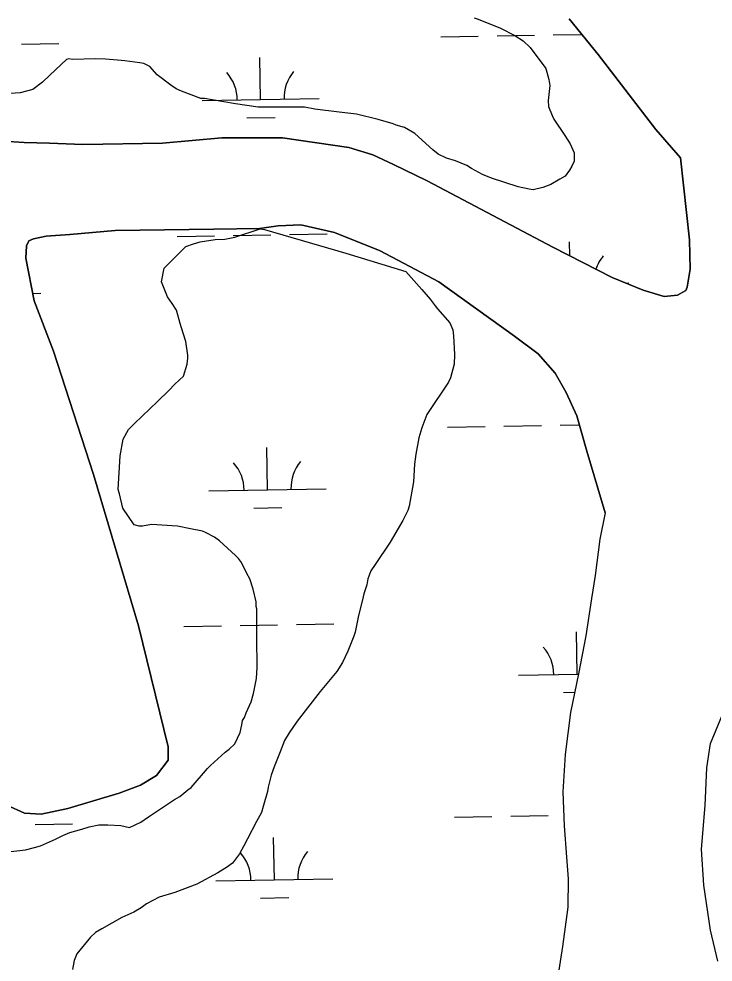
# Model space of a CAD drawing. Extents: x 3903937 to 3942190, y 260677 to 286651.
# Drawn here: x 3916977 to 3917570, y 270641 to 271445 of the extents above; entities that cross this region are included whole.
import ezdxf

# ---------------------------------------------------------------- set-up
doc = ezdxf.new("R2010")
doc.units = 0
for name, color, linetype in [('V-SITE-VEGE', 7, 'Continuous'), ('V-TOPO-SHOR', 7, 'Continuous'), ('V-WETL-SWMP', 7, 'Continuous')]:
    doc.layers.add(name, color=color, linetype=linetype)

msp = doc.modelspace()

# ---------------------------------------------------------------- linework, layer by layer
at = {"layer": 'V-SITE-VEGE'}
for points in [[(3917365.52, 271445.66), (3917369.1, 271444.62), (3917388, 271436.86), (3917400.26, 271430.67), (3917407.41, 271426.04), (3917413.53, 271420.38), (3917426.76, 271402.41), (3917429.28, 271393.19), (3917430.29, 271388.07), (3917428.7, 271375.28), (3917429.19, 271370.16), (3917432.23, 271362.47), (3917433.75, 271359.39), (3917442.91, 271345.54), (3917447.48, 271338.35), (3917451.03, 271330.66), (3917451.01, 271323.49), (3917448.94, 271319.41), (3917446.88, 271315.83), (3917443.27, 271310.73), (3917438.66, 271308.19), (3917430.96, 271303.61), (3917424.3, 271301.08), (3917416.1, 271299.07), (3917412.52, 271299.6), (3917403.32, 271301.68), (3917380.31, 271308.94), (3917372.65, 271312.04), (3917363.46, 271317.2), (3917359.37, 271319.78), (3917349.66, 271323.91), (3917342, 271325.99), (3917334.85, 271329.6), (3917330.25, 271333.21), (3917314.96, 271347.09), (3917306.27, 271352.24), (3917299.12, 271354.32), (3917296.57, 271355.35), (3917283.79, 271358.99), (3917265.38, 271363.67), (3917250.54, 271365.26), (3917229.57, 271367.91), (3917220.88, 271369.48), (3917181.47, 271369.65), (3917162.03, 271372.28), (3917142.08, 271375.95), (3917135.43, 271377), (3917132.36, 271377.01), (3917116.01, 271383.22), (3917111.41, 271385.29), (3917106.82, 271388.38), (3917095.08, 271397.13), (3917088.97, 271404.31), (3917083.86, 271406.9), (3917080.28, 271407.42), (3917067.49, 271409.01), (3917061.35, 271409.55), (3917051.12, 271410.61), (3917042.42, 271410.65), (3917022.97, 271410.22), (3917019.9, 271410.74), (3917017.85, 271410.24), (3917003.46, 271396.99), (3916997.3, 271390.87), (3916989.08, 271384.77), (3916978.32, 271381.74), (3916969.62, 271381.27)], [(3917136.47, 271006.95), (3917133.92, 271007.98), (3917123.68, 271010.07), (3917112.43, 271012.17), (3917090.43, 271013.79), (3917082.75, 271012.29), (3917079.68, 271012.3), (3917075.59, 271013.34), (3917065.92, 271027.71), (3917062.9, 271040.01), (3917061.89, 271043.6), (3917063.55, 271072.25), (3917066.17, 271086.57), (3917070.81, 271094.74), (3917075.94, 271099.84), (3917095.47, 271118.7), (3917105.23, 271127.87), (3917110.37, 271133.48), (3917117.57, 271140.1), (3917120.68, 271150.32), (3917121.21, 271155.44), (3917121.22, 271158), (3917119.73, 271169.78), (3917117.21, 271176.95), (3917114.68, 271185.15), (3917111.66, 271196.42), (3917108.1, 271202.07), (3917104.02, 271207.72), (3917098.96, 271220.53), (3917101.06, 271232.3), (3917119.56, 271250.64), (3917126.22, 271253.17), (3917131.86, 271254.69), (3917144.66, 271256.68), (3917152.85, 271257.16), (3917161.56, 271258.66), (3917183.08, 271265.74), (3917186.67, 271265.21), (3917256.19, 271244.97), (3917307.31, 271229.4), (3917321.06, 271213.99), (3917328.19, 271205.77), (3917332.27, 271200.12), (3917334.3, 271197.55), (3917345, 271185.74), (3917347.54, 271179.59), (3917348.03, 271174.47), (3917348.99, 271158.6), (3917348.44, 271150.41), (3917345.32, 271138.65), (3917343.77, 271135.07), (3917325.23, 271107.51), (3917321.09, 271096.27), (3917318.5, 271087.58), (3917315.88, 271073.77), (3917314.82, 271065.07), (3917313.74, 271050.23), (3917310.07, 271029.27), (3917309.03, 271025.69), (3917304.9, 271017), (3917294.07, 270998.62), (3917281.2, 270979.74), (3917277.6, 270974.12), (3917275.01, 270967.48), (3917273.96, 270962.36), (3917271.37, 270954.7), (3917270.85, 270952.14), (3917266.69, 270934.76), (3917265.64, 270929.13), (3917264.07, 270921.97), (3917263.04, 270918.4), (3917257.87, 270905.62), (3917253.22, 270895.92), (3917248.58, 270888.26), (3917234.18, 270871.43), (3917214.62, 270845.92), (3917207.93, 270836.22), (3917203.81, 270829.58), (3917200.19, 270819.87), (3917195.02, 270807.1), (3917192.43, 270799.94), (3917189.83, 270789.72), (3917189.3, 270786.14), (3917185.67, 270773.35), (3917184.11, 270768.24), (3917179.98, 270760.58), (3917172.24, 270745.77), (3917169.15, 270739.64), (3917165.54, 270733.01), (3917159.36, 270724.84), (3917154.23, 270721.28), (3917149.1, 270718.23), (3917147.04, 270716.7), (3917129.09, 270707.05), (3917110.12, 270699.97), (3917096.8, 270695.92), (3917086.03, 270690.34), (3917081.41, 270686.78), (3917075.25, 270683.22), (3917065, 270678.65), (3917048.07, 270669)], [(3916965.42, 270734.34), (3916982.83, 270736.32), (3916990.52, 270738.33), (3916995.64, 270739.85), (3916998.21, 270740.86), (3917008.46, 270745.42), (3917014.62, 270748.47), (3917020.77, 270751), (3917031.02, 270754.03), (3917037.17, 270756.05), (3917045.36, 270757.55), (3917053.04, 270757.52), (3917064.3, 270756.97), (3917071.46, 270755.4), (3917081.2, 270759.97), (3917087.87, 270764.55), (3917109.94, 270779.3), (3917114.56, 270781.84), (3917121.23, 270787.44), (3917124.31, 270789.47), (3917138.2, 270805.8), (3917140.77, 270808.35), (3917153.1, 270819.55), (3917156.69, 270822.1), (3917161.32, 270826.68), (3917165.96, 270836.39), (3917167.52, 270843.04), (3917168.05, 270846.62), (3917169.6, 270849.17), (3917171.15, 270853.26), (3917175.28, 270862.46), (3917177.36, 270869.61), (3917179.97, 270882.4), (3917180.52, 270892.12), (3917180.12, 270917.2), (3917180.22, 270941.77), (3917179.71, 270943.82), (3917179.73, 270947.91), (3917177.21, 270958.67), (3917174.18, 270967.38), (3917171.64, 270972), (3917167.07, 270981.23), (3917164.53, 270984.83), (3917161.98, 270987.4), (3917148.21, 270999.73), (3917144.13, 271002.82), (3917136.47, 271006.95)], [(3917048.07, 270669), (3917042.42, 270665.95), (3917038.31, 270661.87), (3917026.48, 270647.59), (3917024.41, 270641.97), (3917022.85, 270634.3)]]:
    msp.add_lwpolyline(points, dxfattribs=at)
at = {"layer": 'V-TOPO-SHOR'}
for points in [[(3917541.62, 271326.36), (3917520.78, 271350.54), (3917471.46, 271414.35), (3917446.7, 271444.87)], [(3916950.86, 271341.36), (3916981.67, 271339.45), (3917003.2, 271338.97), (3917031.64, 271337.86), (3917099.79, 271338.97), (3917150.37, 271343.3), (3917202.13, 271343.48), (3917258.78, 271335.15), (3917279.3, 271328.94), (3917296.85, 271320.77), (3917325.43, 271306.83), (3917432.66, 271250.29), (3917483.31, 271224.2), (3917509.74, 271213.62), (3917527.89, 271208.22), (3917539.15, 271209.35), (3917546.28, 271213.28), (3917547.28, 271216.04), (3917549.91, 271231.43), (3917549.42, 271256.33), (3917541.62, 271326.36)], [(3917477.45, 271023.78), (3917461.67, 271076.19), (3917453.1, 271106.25), (3917444.09, 271126.24), (3917434.68, 271142.87), (3917420.13, 271159.32), (3917400.04, 271174.42), (3917335.44, 271220.51), (3917285.38, 271246.99), (3917246.33, 271262.75), (3917217.72, 271269.19), (3917198.36, 271268.28), (3917182.55, 271265.98), (3917143.43, 271265.55), (3917059.28, 271264.51), (3917020.75, 271260.92), (3917000.59, 271259.62), (3916989.52, 271257.29), (3916985.76, 271255.53), (3916983.57, 271251.39), (3916983.14, 271240.92), (3916990.29, 271204.35), (3917006.71, 271161.42), (3917040.84, 271056.39), (3917079.23, 270927.44), (3917104.68, 270824.23), (3917104.63, 270812.77), (3917094.7, 270799.77), (3917081.04, 270791.34), (3917062.64, 270784.5), (3917018.93, 270771.44), (3916996.2, 270766.6), (3916981.98, 270767.64), (3916966.79, 270774.42)]]:
    msp.add_lwpolyline(points, dxfattribs=at)
at = {"layer": 'V-WETL-SWMP'}
for p, q in [((3917446.7, 271444.87), (3917471.46, 271414.35)), ((3917337.14, 271429.48), (3917369.14, 271430.04)), ((3917385.14, 271430.33), (3917417.13, 271430.89)), ((3917433.13, 271431.17), (3917457.47, 271431.6)), ((3916979.29, 271423.18), (3917011.29, 271423.74)), ((3917471.46, 271414.35), (3917520.78, 271350.54)), ((3917183.47, 271376.03), (3917182.84, 271412.02)), ((3917133.48, 271375.15), (3917233.46, 271376.91)), ((3917171.74, 271360.39), (3917195.74, 271360.81)), ((3917520.78, 271350.54), (3917541.62, 271326.36)), ((3916981.67, 271339.45), (3916950.86, 271341.36)), ((3917150.37, 271343.3), (3917099.79, 271338.96)), ((3917202.13, 271343.48), (3917150.37, 271343.3)), ((3917258.78, 271335.15), (3917202.13, 271343.48)), ((3917003.2, 271338.97), (3916981.67, 271339.45)), ((3917031.64, 271337.86), (3917003.2, 271338.97)), ((3917099.79, 271338.96), (3917031.64, 271337.86)), ((3917279.3, 271328.94), (3917258.78, 271335.15)), ((3917296.85, 271320.77), (3917279.3, 271328.94)), ((3917541.62, 271326.36), (3917549.42, 271256.32)), ((3917325.43, 271306.83), (3917296.85, 271320.77)), ((3917432.66, 271250.29), (3917325.43, 271306.83)), ((3917182.55, 271265.98), (3917198.36, 271268.28)), ((3917198.36, 271268.28), (3917217.72, 271269.19)), ((3917217.72, 271269.19), (3917246.33, 271262.75)), ((3916989.52, 271257.29), (3917000.59, 271259.62)), ((3917000.59, 271259.62), (3917020.75, 271260.92)), ((3917020.75, 271260.92), (3917059.28, 271264.51)), ((3917059.28, 271264.51), (3917143.43, 271265.55)), ((3917112.1, 271259.32), (3917144.1, 271259.88)), ((3917143.43, 271265.55), (3917182.55, 271265.98)), ((3917160.1, 271260.16), (3917192.09, 271260.73)), ((3917208.09, 271261.01), (3917240.08, 271261.57)), ((3917246.33, 271262.75), (3917285.38, 271246.99)), ((3916983.57, 271251.39), (3916985.76, 271255.53)), ((3916985.76, 271255.53), (3916989.52, 271257.29)), ((3917447.29, 271242.75), (3917447.08, 271254.78)), ((3917549.42, 271256.32), (3917549.91, 271231.43)), ((3916983.14, 271240.92), (3916983.57, 271251.39)), ((3917285.38, 271246.99), (3917335.44, 271220.51)), ((3917483.31, 271224.2), (3917432.66, 271250.29)), ((3916990.29, 271204.35), (3916983.14, 271240.92)), ((3917549.91, 271231.43), (3917547.28, 271216.04)), ((3917335.44, 271220.51), (3917400.04, 271174.42)), ((3917509.74, 271213.62), (3917483.31, 271224.2)), ((3917494.77, 271219.62), (3917497.71, 271219.67)), ((3917527.89, 271208.22), (3917509.74, 271213.62)), ((3917546.28, 271213.28), (3917539.15, 271209.35)), ((3917547.28, 271216.04), (3917546.28, 271213.28)), ((3916989.05, 271210.72), (3916995.88, 271210.84)), ((3917006.71, 271161.42), (3916990.29, 271204.35)), ((3917539.15, 271209.35), (3917527.89, 271208.22)), ((3917400.04, 271174.42), (3917420.13, 271159.32)), ((3917040.84, 271056.39), (3917006.71, 271161.42)), ((3917420.13, 271159.32), (3917434.68, 271142.87)), ((3917434.68, 271142.87), (3917444.09, 271126.24)), ((3917444.09, 271126.24), (3917453.1, 271106.25)), ((3917438.98, 271098.55), (3917455.21, 271098.83)), ((3917453.1, 271106.25), (3917461.67, 271076.19)), ((3917343, 271096.86), (3917374.99, 271097.42)), ((3917390.99, 271097.7), (3917422.99, 271098.26)), ((3917189.32, 271043.4), (3917188.69, 271079.4)), ((3917461.67, 271076.19), (3917477.45, 271023.78)), ((3917079.23, 270927.44), (3917040.84, 271056.39)), ((3917139.33, 271042.52), (3917239.32, 271044.28)), ((3917177.6, 271027.76), (3917201.59, 271028.18)), ((3917477.45, 271023.78), (3917472.81, 271001.28)), ((3917472.81, 271001.28), (3917468.74, 270970.29)), ((3917468.74, 270970.29), (3917465.89, 270950.55)), ((3917465.89, 270950.55), (3917461.02, 270918.78)), ((3917104.68, 270824.23), (3917079.23, 270927.44)), ((3917117.96, 270926.7), (3917149.95, 270927.26)), ((3917165.95, 270927.54), (3917197.95, 270928.1)), ((3917213.94, 270928.39), (3917245.94, 270928.95)), ((3917453.57, 270886.17), (3917452.93, 270922.16)), ((3917461.02, 270918.78), (3917454.57, 270886.41)), ((3917403.58, 270885.29), (3917454.52, 270886.18)), ((3917454.57, 270886.41), (3917447.72, 270853.46)), ((3917441.84, 270870.53), (3917451.3, 270870.69)), ((3917447.72, 270853.46), (3917443.22, 270817.53)), ((3917567.29, 270826.9), (3917576.86, 270850.16)), ((3917564.04, 270806.17), (3917567.29, 270826.9)), ((3917104.63, 270812.77), (3917104.68, 270824.23)), ((3917443.22, 270817.53), (3917441.31, 270785.74)), ((3917094.7, 270799.77), (3917104.63, 270812.77)), ((3917562.73, 270773.99), (3917564.04, 270806.17)), ((3917081.04, 270791.34), (3917094.7, 270799.77)), ((3917062.64, 270784.5), (3917081.04, 270791.34)), ((3917441.31, 270785.74), (3917442.38, 270756.91)), ((3917018.93, 270771.44), (3917062.64, 270784.5)), ((3916966.79, 270774.42), (3916981.98, 270767.64)), ((3916996.2, 270766.6), (3917018.93, 270771.44)), ((3917559.61, 270736.87), (3917562.73, 270773.99)), ((3916981.98, 270767.64), (3916996.2, 270766.6)), ((3917348.85, 270764.23), (3917380.85, 270764.8)), ((3917396.85, 270765.08), (3917428.84, 270765.64)), ((3916991, 270757.93), (3917023, 270758.5)), ((3917442.38, 270756.91), (3917444.44, 270730.04)), ((3917195.18, 270710.78), (3917194.54, 270746.77)), ((3917561.66, 270706.25), (3917559.61, 270736.87)), ((3917444.44, 270730.04), (3917445.75, 270711.67)), ((3917145.19, 270709.9), (3917245.17, 270711.66)), ((3917445.75, 270711.67), (3917445.65, 270687.37)), ((3917567.42, 270667.71), (3917561.66, 270706.25)), ((3917183.45, 270695.14), (3917207.45, 270695.56)), ((3917445.65, 270687.37), (3917440.97, 270654.02)), ((3917573.44, 270641.42), (3917567.42, 270667.71)), ((3917440.97, 270654.02), (3917436.91, 270628.36))]:
    msp.add_line(p, q, dxfattribs=at)
for centre, start, end in [((3917128.23, 271375.53), 0.23658, 41.78024), ((3917238.7, 271377.47), 140.23658, 181.78024), ((3917502.94, 271220.24), 140.23658, 161.6648), ((3917244.55, 271044.85), 140.23658, 181.78024), ((3917134.08, 271042.9), 0.23658, 41.78024), ((3917398.33, 270885.67), 0.23658, 41.78024), ((3917139.94, 270710.28), 0.23658, 41.78024), ((3917250.4, 270712.23), 140.23658, 181.78024)]:
    msp.add_arc(centre, 35.25, start, end, dxfattribs=at)

doc.saveas('drawing.dxf')
